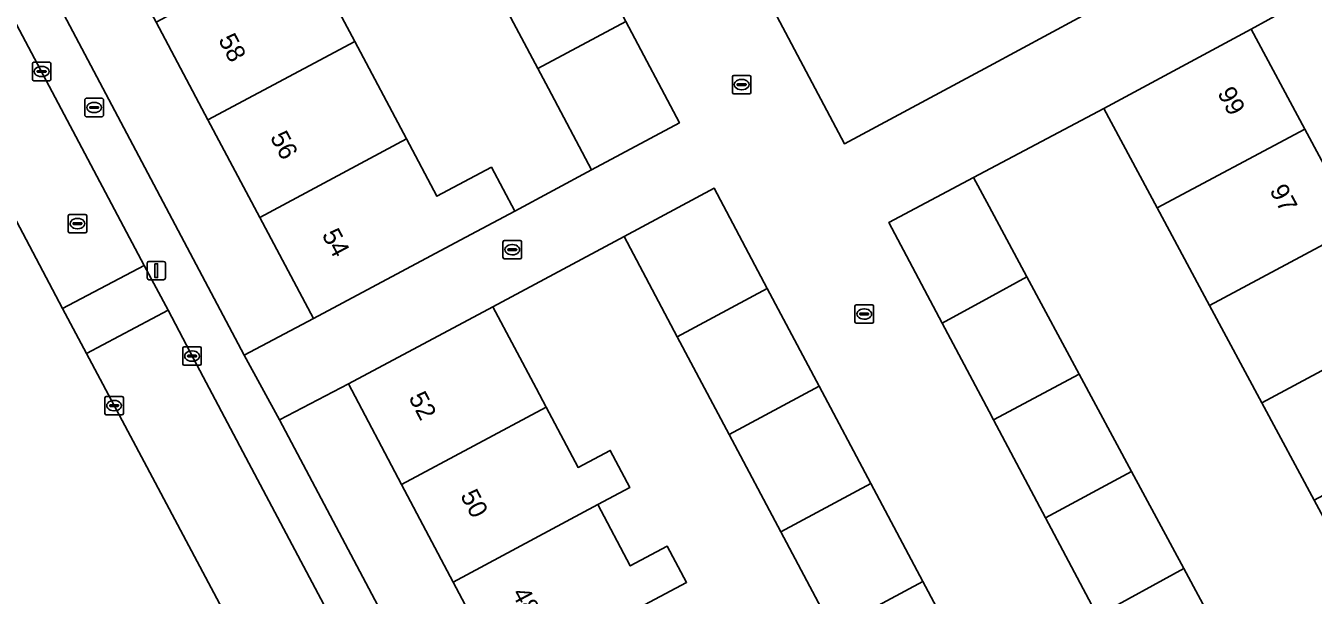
# Model space of a CAD drawing. Extents: x 157793 to 159380, y 380877 to 382313.
# Drawn here: x 158947.7 to 159017.6, y 381779.3 to 381810.2 of the extents above; entities that cross this region are included whole.
import ezdxf

# ---------------------------------------------------------------- set-up
doc = ezdxf.new("R2010")
doc.units = 0
for name, color, linetype in [('IMGEO_Berm_groen', 7, 'Continuous'), ('IMGEO_Brandkraan', 7, 'Continuous'), ('IMGEO_Erf', 7, 'Continuous'), ('IMGEO_Kolk', 7, 'Continuous'), ('IMGEO_Lichtmast', 7, 'Continuous'), ('IMGEO_Muur', 7, 'Continuous'), ('IMGEO_Pand', 7, 'Continuous'), ('IMGEO_Pand_nummerreeks', 7, 'Continuous'), ('IMGEO_Rijbaan_lokaal_open', 7, 'Continuous'), ('IMGEO_Rioolput', 7, 'Continuous'), ('IMGEO_Voetpad_open', 7, 'Continuous')]:
    doc.layers.add(name, color=color, linetype=linetype)

msp = doc.modelspace()

# ---------------------------------------------------------------- linework, layer by layer
at = {"layer": 'IMGEO_Berm_groen'}
for points in [[(158950.982, 381792.403), (158949.692, 381794.843), (158942.149, 381809.107), (158941.819, 381809.754), (158941.219, 381810.889)], [(158959.431, 381776.531), (158954.122, 381786.513), (158950.982, 381792.403)]]:
    msp.add_lwpolyline(points, dxfattribs=at)
at = {"layer": 'IMGEO_Brandkraan'}
for p, q in [((158950.903, 381805.327), (158950.903, 381806.179)), ((158950.978, 381806.253), (158951.83, 381806.253)), ((158951.162, 381805.747), (158951.162, 381805.759)), ((158951.6, 381805.71), (158951.202, 381805.71)), ((158951.205, 381805.796), (158951.603, 381805.796)), ((158951.391, 381806.033), (158951.416, 381806.033)), ((158951.646, 381805.759), (158951.646, 381805.747)), ((158951.904, 381806.179), (158951.904, 381805.327)), ((158951.83, 381805.253), (158950.978, 381805.253)), ((158951.414, 381805.473), (158951.389, 381805.473))]:
    msp.add_line(p, q, dxfattribs=at)
for points in [[(158950.903, 381805.327), (158950.903, 381806.179)], [(158950.978, 381806.253), (158951.83, 381806.253)], [(158951.904, 381806.179), (158951.904, 381805.327)], [(158951.83, 381805.253), (158950.978, 381805.253)]]:
    msp.add_lwpolyline(points, dxfattribs=at)
for centre, radius, start, end in [((158950.98, 381806.177), 0.0765, 91.55205, 178.44795), ((158950.98, 381806.177), 0.0765, 91.55205, 178.44795), ((158951.202, 381805.756), 0.0403, 85.87752, 175.75265), ((158951.199, 381805.746), 0.0366, 178.93798, 274.71019), ((158951.603, 381805.753), 0.043, 264.86636, 352.45326), ((158951.607, 381805.758), 0.0386, 1.73085, 96.63898), ((158951.828, 381806.177), 0.0765, 1.55205, 88.44795), ((158951.828, 381806.177), 0.0765, 1.55205, 88.44795), ((158950.98, 381805.329), 0.0765, 181.55205, 268.44795), ((158950.98, 381805.329), 0.0765, 181.55205, 268.44795), ((158951.828, 381805.329), 0.0765, 271.55205, 358.44795), ((158951.828, 381805.329), 0.0765, 271.55205, 358.44795)]:
    msp.add_arc(centre, radius, start, end, dxfattribs=at)
for centre, major_axis, ratio, start_param, end_param in [((158951.39, 381805.753), (-0.387, 0.002), 0.722429, 4.712389, 7.853982), ((158951.415, 381805.753), (-0.39, 0.002), 0.717154, 1.570796, 4.712389)]:
    msp.add_ellipse(centre, major_axis=major_axis, ratio=ratio, start_param=start_param, end_param=end_param, dxfattribs=at)
at = {"layer": 'IMGEO_Erf'}
for points in [[(158920.632, 381865.833), (158923.502, 381860.613), (158930.684, 381846.84), (158954.367, 381859.47), (158960.815, 381862.908), (158992.144, 381803.784), (159000, 381808.003), (159006.457, 381811.471), (159015.598, 381816.381), (159000, 381845.459), (158981.207, 381880.493)], [(158962.742, 381814.649), (158965.556, 381809.344), (158968.367, 381804.045), (158970.019, 381800.931), (158972.972, 381802.508), (158974.244, 381800.126), (158978.42, 381802.367), (158976.077, 381806.785), (158975.504, 381807.864), (158972.695, 381813.16)], [(159020.497, 381779.152), (159017.659, 381784.433), (159014.816, 381789.721), (159011.973, 381795.01), (159009.131, 381800.299), (159006.231, 381805.693), (158999.159, 381801.948), (159000, 381800.383), (159002.059, 381796.552), (159004.901, 381791.266), (159007.741, 381785.981), (159010.573, 381780.713), (159013.413, 381775.429)], [(158991.51, 381777.397), (158988.692, 381782.711), (158985.883, 381788.005), (158983.072, 381793.305), (158980.189, 381798.74), (158973.061, 381794.922), (158975.404, 381790.505), (158975.944, 381789.488), (158977.685, 381786.205), (158979.431, 381787.131), (158980.497, 381785.121), (158978.755, 381784.188), (158980.52, 381780.862), (158982.515, 381781.933), (158983.571, 381779.965), (158981.566, 381778.89)], [(158973.699, 381774.671), (158970.897, 381779.98), (158968.096, 381785.286), (158965.217, 381790.741), (158961.476, 381788.79), (158982.013, 381750)]]:
    msp.add_lwpolyline(points, dxfattribs=at)
for points in [[(158954.767, 381810.379), (158951.955, 381815.672), (158949.982, 381819.387), (158949.249, 381820.766), (158949.124, 381821.002), (158948.054, 381820.434), (158945.245, 381825.738), (158942.435, 381831.045), (158939.621, 381836.358), (158936.813, 381841.66), (158933.924, 381847.115), (158931.302, 381845.672), (158959.541, 381792.313), (158963.315, 381794.288), (158960.397, 381799.78), (158957.581, 381805.081)], [(159024.909, 381799.053), (159017.924, 381812.047), (159014.241, 381810.006), (159017.152, 381804.574), (159019.985, 381799.287), (159022.819, 381794), (159025.653, 381788.712), (159028.491, 381783.416), (159030.209, 381780.209), (159031.242, 381778.282), (159031.314, 381778.148), (159032.402, 381778.732), (159035.278, 381773.405), (159038.125, 381768.129), (159040.974, 381762.851), (159043.821, 381757.576), (159046.67, 381752.299), (159047.911, 381750), (159049.639, 381746.798), (159041.771, 381742.586), (159042.313, 381741.602), (159053.185, 381746.457), (159052.258, 381748.181), (159051.28, 381750)]]:
    msp.add_lwpolyline(points, close=True, dxfattribs=at)
at = {"layer": 'IMGEO_Kolk'}
for p, q in [((158948.051, 381807.282), (158948.051, 381808.134)), ((158948.126, 381808.208), (158948.978, 381808.208)), ((158948.539, 381807.988), (158948.564, 381807.988)), ((158949.052, 381808.134), (158949.052, 381807.282)), ((158948.978, 381807.208), (158948.126, 381807.208)), ((158948.31, 381807.702), (158948.31, 381807.714)), ((158948.748, 381807.665), (158948.35, 381807.665)), ((158948.353, 381807.751), (158948.751, 381807.751)), ((158948.562, 381807.428), (158948.537, 381807.428)), ((158948.794, 381807.714), (158948.794, 381807.702)), ((158986.064, 381806.57), (158986.064, 381807.422)), ((158986.139, 381807.496), (158986.991, 381807.496)), ((158986.552, 381807.276), (158986.577, 381807.276)), ((158987.065, 381807.422), (158987.065, 381806.57)), ((158986.991, 381806.496), (158986.139, 381806.496)), ((158986.323, 381806.99), (158986.323, 381807.002)), ((158986.761, 381806.953), (158986.363, 381806.953)), ((158986.366, 381807.039), (158986.764, 381807.039)), ((158986.575, 381806.716), (158986.55, 381806.716)), ((158986.807, 381807.002), (158986.807, 381806.99)), ((158973.605, 381797.606), (158973.605, 381798.458)), ((158973.68, 381798.532), (158974.532, 381798.532)), ((158973.864, 381798.026), (158973.864, 381798.038)), ((158973.907, 381798.075), (158974.305, 381798.075)), ((158974.093, 381798.312), (158974.118, 381798.312)), ((158974.348, 381798.038), (158974.348, 381798.026)), ((158974.606, 381798.458), (158974.606, 381797.606)), ((158974.532, 381797.532), (158973.68, 381797.532)), ((158974.302, 381797.989), (158973.904, 381797.989)), ((158974.116, 381797.752), (158974.091, 381797.752)), ((158992.719, 381794.112), (158992.719, 381794.964)), ((158992.794, 381795.038), (158993.646, 381795.038)), ((158992.978, 381794.532), (158992.978, 381794.544)), ((158993.021, 381794.581), (158993.419, 381794.581)), ((158993.207, 381794.818), (158993.232, 381794.818)), ((158993.462, 381794.544), (158993.462, 381794.532)), ((158993.72, 381794.964), (158993.72, 381794.112)), ((158993.646, 381794.038), (158992.794, 381794.038)), ((158993.416, 381794.495), (158993.018, 381794.495)), ((158993.23, 381794.258), (158993.205, 381794.258)), ((158956.22, 381791.828), (158956.22, 381792.68)), ((158956.295, 381792.754), (158957.147, 381792.754)), ((158956.708, 381792.534), (158956.733, 381792.534)), ((158957.221, 381792.68), (158957.221, 381791.828)), ((158957.147, 381791.754), (158956.295, 381791.754)), ((158956.479, 381792.248), (158956.479, 381792.26)), ((158956.917, 381792.211), (158956.519, 381792.211)), ((158956.522, 381792.297), (158956.92, 381792.297)), ((158956.731, 381791.974), (158956.706, 381791.974)), ((158956.963, 381792.26), (158956.963, 381792.248)), ((158951.988, 381789.138), (158951.988, 381789.99)), ((158952.063, 381790.064), (158952.915, 381790.064)), ((158952.29, 381789.607), (158952.688, 381789.607)), ((158952.476, 381789.844), (158952.501, 381789.844)), ((158952.989, 381789.99), (158952.989, 381789.138)), ((158952.915, 381789.064), (158952.063, 381789.064)), ((158952.247, 381789.558), (158952.247, 381789.57)), ((158952.685, 381789.521), (158952.287, 381789.521)), ((158952.499, 381789.284), (158952.474, 381789.284)), ((158952.731, 381789.57), (158952.731, 381789.558))]:
    msp.add_line(p, q, dxfattribs=at)
for points in [[(158948.051, 381807.282), (158948.051, 381808.134)], [(158948.126, 381808.208), (158948.978, 381808.208)], [(158949.052, 381808.134), (158949.052, 381807.282)], [(158948.978, 381807.208), (158948.126, 381807.208)], [(158986.064, 381806.57), (158986.064, 381807.422)], [(158986.139, 381807.496), (158986.991, 381807.496)], [(158987.065, 381807.422), (158987.065, 381806.57)], [(158986.991, 381806.496), (158986.139, 381806.496)], [(158973.605, 381797.606), (158973.605, 381798.458)], [(158973.68, 381798.532), (158974.532, 381798.532)], [(158974.606, 381798.458), (158974.606, 381797.606)], [(158974.532, 381797.532), (158973.68, 381797.532)], [(158992.719, 381794.112), (158992.719, 381794.964)], [(158992.794, 381795.038), (158993.646, 381795.038)], [(158993.72, 381794.964), (158993.72, 381794.112)], [(158993.646, 381794.038), (158992.794, 381794.038)], [(158956.22, 381791.828), (158956.22, 381792.68)], [(158956.295, 381792.754), (158957.147, 381792.754)], [(158957.221, 381792.68), (158957.221, 381791.828)], [(158957.147, 381791.754), (158956.295, 381791.754)], [(158951.988, 381789.138), (158951.988, 381789.99)], [(158952.063, 381790.064), (158952.915, 381790.064)], [(158952.989, 381789.99), (158952.989, 381789.138)], [(158952.915, 381789.064), (158952.063, 381789.064)]]:
    msp.add_lwpolyline(points, dxfattribs=at)
for centre, radius, start, end in [((158948.128, 381808.132), 0.0765, 91.55205, 178.44795), ((158948.128, 381808.132), 0.0765, 91.55205, 178.44795), ((158948.976, 381808.132), 0.0765, 1.55205, 88.44795), ((158948.976, 381808.132), 0.0765, 1.55205, 88.44795), ((158948.128, 381807.284), 0.0765, 181.55205, 268.44795), ((158948.128, 381807.284), 0.0765, 181.55205, 268.44795), ((158948.35, 381807.711), 0.0403, 85.87752, 175.75265), ((158948.347, 381807.701), 0.0366, 178.93798, 274.71019), ((158948.751, 381807.708), 0.043, 264.86636, 352.45326), ((158948.755, 381807.713), 0.0386, 1.73085, 96.63898), ((158948.976, 381807.284), 0.0765, 271.55205, 358.44795), ((158948.976, 381807.284), 0.0765, 271.55205, 358.44795), ((158986.141, 381807.42), 0.0765, 91.55205, 178.44795), ((158986.141, 381807.42), 0.0765, 91.55205, 178.44795), ((158986.989, 381807.42), 0.0765, 1.55205, 88.44795), ((158986.989, 381807.42), 0.0765, 1.55205, 88.44795), ((158986.141, 381806.572), 0.0765, 181.55205, 268.44795), ((158986.141, 381806.572), 0.0765, 181.55205, 268.44795), ((158986.363, 381806.999), 0.0403, 85.87752, 175.75265), ((158986.36, 381806.989), 0.0366, 178.93798, 274.71019), ((158986.764, 381806.996), 0.043, 264.86636, 352.45326), ((158986.768, 381807.001), 0.0386, 1.73085, 96.63898), ((158986.989, 381806.572), 0.0765, 271.55205, 358.44795), ((158986.989, 381806.572), 0.0765, 271.55205, 358.44795), ((158973.682, 381798.456), 0.0765, 91.55205, 178.44795), ((158973.682, 381798.456), 0.0765, 91.55205, 178.44795), ((158973.904, 381798.035), 0.0403, 85.87752, 175.75265), ((158973.901, 381798.025), 0.0366, 178.93798, 274.71019), ((158974.305, 381798.032), 0.043, 264.86636, 352.45326), ((158974.309, 381798.037), 0.0386, 1.73085, 96.63898), ((158974.53, 381798.456), 0.0765, 1.55205, 88.44795), ((158974.53, 381798.456), 0.0765, 1.55205, 88.44795), ((158973.682, 381797.608), 0.0765, 181.55205, 268.44795), ((158973.682, 381797.608), 0.0765, 181.55205, 268.44795), ((158974.53, 381797.608), 0.0765, 271.55205, 358.44795), ((158974.53, 381797.608), 0.0765, 271.55205, 358.44795), ((158992.796, 381794.962), 0.0765, 91.55205, 178.44795), ((158992.796, 381794.962), 0.0765, 91.55205, 178.44795), ((158993.018, 381794.541), 0.0403, 85.87752, 175.75265), ((158993.015, 381794.531), 0.0366, 178.93798, 274.71019), ((158993.419, 381794.538), 0.043, 264.86636, 352.45326), ((158993.423, 381794.543), 0.0386, 1.73085, 96.63898), ((158993.644, 381794.962), 0.0765, 1.55205, 88.44795), ((158993.644, 381794.962), 0.0765, 1.55205, 88.44795), ((158992.796, 381794.114), 0.0765, 181.55205, 268.44795), ((158992.796, 381794.114), 0.0765, 181.55205, 268.44795), ((158993.644, 381794.114), 0.0765, 271.55205, 358.44795), ((158993.644, 381794.114), 0.0765, 271.55205, 358.44795), ((158956.297, 381792.678), 0.0765, 91.55205, 178.44795), ((158956.297, 381792.678), 0.0765, 91.55205, 178.44795), ((158957.145, 381792.678), 0.0765, 1.55205, 88.44795), ((158957.145, 381792.678), 0.0765, 1.55205, 88.44795), ((158956.297, 381791.83), 0.0765, 181.55205, 268.44795), ((158956.297, 381791.83), 0.0765, 181.55205, 268.44795), ((158956.519, 381792.257), 0.0403, 85.87752, 175.75265), ((158956.516, 381792.247), 0.0366, 178.93798, 274.71019), ((158956.92, 381792.254), 0.043, 264.86636, 352.45326), ((158956.924, 381792.259), 0.0386, 1.73085, 96.63898), ((158957.145, 381791.83), 0.0765, 271.55205, 358.44795), ((158957.145, 381791.83), 0.0765, 271.55205, 358.44795), ((158952.065, 381789.988), 0.0765, 91.55205, 178.44795), ((158952.065, 381789.988), 0.0765, 91.55205, 178.44795), ((158952.287, 381789.567), 0.0403, 85.87752, 175.75265), ((158952.692, 381789.569), 0.0386, 1.73085, 96.63898), ((158952.913, 381789.988), 0.0765, 1.55205, 88.44795), ((158952.913, 381789.988), 0.0765, 1.55205, 88.44795), ((158952.065, 381789.14), 0.0765, 181.55205, 268.44795), ((158952.065, 381789.14), 0.0765, 181.55205, 268.44795), ((158952.284, 381789.557), 0.0366, 178.93798, 274.71019), ((158952.688, 381789.564), 0.043, 264.86636, 352.45326), ((158952.913, 381789.14), 0.0765, 271.55205, 358.44795), ((158952.913, 381789.14), 0.0765, 271.55205, 358.44795)]:
    msp.add_arc(centre, radius, start, end, dxfattribs=at)
for centre, major_axis, ratio, start_param, end_param in [((158948.538, 381807.708), (-0.387, 0.002), 0.722429, 4.712389, 7.853982), ((158948.563, 381807.708), (-0.39, 0.002), 0.717154, 1.570796, 4.712389), ((158986.551, 381806.996), (-0.387, 0.002), 0.722429, 4.712389, 7.853982), ((158986.576, 381806.996), (-0.39, 0.002), 0.717154, 1.570796, 4.712389), ((158974.092, 381798.032), (-0.387, 0.002), 0.722429, 4.712389, 7.853982), ((158974.117, 381798.032), (-0.39, 0.002), 0.717154, 1.570796, 4.712389), ((158993.206, 381794.538), (-0.387, 0.002), 0.722429, 4.712389, 7.853982), ((158993.231, 381794.538), (-0.39, 0.002), 0.717154, 1.570796, 4.712389), ((158956.707, 381792.254), (-0.387, 0.002), 0.722429, 4.712389, 7.853982), ((158956.732, 381792.254), (-0.39, 0.002), 0.717154, 1.570796, 4.712389), ((158952.475, 381789.564), (-0.387, 0.002), 0.722429, 4.712389, 7.853982), ((158952.5, 381789.564), (-0.39, 0.002), 0.717154, 1.570796, 4.712389)]:
    msp.add_ellipse(centre, major_axis=major_axis, ratio=ratio, start_param=start_param, end_param=end_param, dxfattribs=at)
at = {"layer": 'IMGEO_Lichtmast'}
for p, q in [((158954.282, 381796.495), (158954.282, 381797.295)), ((158954.282, 381797.295), (158954.282, 381796.495)), ((158954.382, 381797.395), (158955.172, 381797.395)), ((158955.172, 381797.395), (158954.382, 381797.395)), ((158955.272, 381797.295), (158955.272, 381796.495)), ((158955.272, 381796.495), (158955.272, 381797.295)), ((158955.172, 381796.395), (158954.382, 381796.395)), ((158954.382, 381796.395), (158955.172, 381796.395))]:
    msp.add_line(p, q, dxfattribs=at)
msp.add_lwpolyline([(158954.702, 381797.27), (158954.852, 381797.27), (158954.852, 381796.52), (158954.702, 381796.52), (158954.702, 381797.27)], dxfattribs=at)
for centre, start, end in [((158954.382, 381797.295), 90, 180), ((158954.382, 381797.295), 90, 180), ((158955.172, 381797.295), 0, 90), ((158955.172, 381797.295), 360, 90), ((158954.382, 381796.495), 180, 270), ((158954.382, 381796.495), 180, 270), ((158955.172, 381796.495), 270, 0), ((158955.172, 381796.495), 270, 0)]:
    msp.add_arc(centre, 0.1, start, end, dxfattribs=at)
at = {"layer": 'IMGEO_Muur'}
for points in [[(159006.231, 381805.693), (158999.159, 381801.948)], [(158980.189, 381798.74), (158973.061, 381794.922)]]:
    msp.add_lwpolyline(points, dxfattribs=at)
at = {"layer": 'IMGEO_Pand'}
for points in [[(158972.695, 381813.16), (158975.504, 381807.864), (158980.278, 381810.419), (158977.479, 381815.717)], [(158965.556, 381809.344), (158962.742, 381814.649), (158954.767, 381810.379), (158957.581, 381805.081)], [(158975.504, 381807.864), (158976.077, 381806.785), (158978.42, 381802.367), (158983.183, 381804.921), (158980.278, 381810.419)], [(159009.131, 381800.299), (159017.152, 381804.574), (159014.241, 381810.006), (159006.231, 381805.693)], [(158965.556, 381809.344), (158957.581, 381805.081), (158960.397, 381799.78), (158968.367, 381804.045)], [(159009.131, 381800.299), (159011.973, 381795.01), (159019.985, 381799.287), (159017.152, 381804.574)], [(158960.397, 381799.78), (158963.315, 381794.288), (158971.284, 381798.545), (158974.244, 381800.126), (158972.972, 381802.508), (158970.019, 381800.931), (158968.367, 381804.045)], [(159002.059, 381796.552), (159000, 381800.383), (158999.159, 381801.948), (158994.565, 381799.51), (158997.459, 381794.048), (159000, 381795.432)], [(158987.959, 381795.921), (158985.064, 381801.373), (158980.189, 381798.74), (158983.072, 381793.305)], [(159019.985, 381799.287), (159011.973, 381795.01), (159014.816, 381789.721), (159022.819, 381794)], [(158985.883, 381788.005), (158990.771, 381790.623), (158987.959, 381795.921), (158983.072, 381793.305)], [(159004.901, 381791.266), (159002.059, 381796.552), (159000, 381795.432), (158997.459, 381794.048), (159000, 381789.253), (159000.247, 381788.786)], [(158968.096, 381785.286), (158975.944, 381789.488), (158975.404, 381790.505), (158973.061, 381794.922), (158965.217, 381790.741)], [(159017.659, 381784.433), (159025.653, 381788.712), (159022.819, 381794), (159014.816, 381789.721)], [(159004.901, 381791.266), (159000.247, 381788.786), (159003.066, 381783.466), (159007.741, 381785.981)], [(158988.692, 381782.711), (158993.58, 381785.333), (158990.771, 381790.623), (158985.883, 381788.005)], [(158975.944, 381789.488), (158968.096, 381785.286), (158970.897, 381779.98), (158978.755, 381784.188), (158980.497, 381785.121), (158979.431, 381787.131), (158977.685, 381786.205)], [(159005.881, 381778.154), (159010.573, 381780.713), (159007.741, 381785.981), (159003.066, 381783.466)], [(158996.404, 381780.014), (158993.58, 381785.333), (158988.692, 381782.711), (158991.51, 381777.397)], [(158973.699, 381774.671), (158981.566, 381778.89), (158983.571, 381779.965), (158982.515, 381781.933), (158980.52, 381780.862), (158978.755, 381784.188), (158970.897, 381779.98)], [(159008.684, 381772.866), (159013.413, 381775.429), (159010.573, 381780.713), (159005.881, 381778.154)], [(158996.404, 381780.014), (158991.51, 381777.397), (158994.324, 381772.093), (158999.219, 381774.711)]]:
    msp.add_lwpolyline(points, close=True, dxfattribs=at)
at = {"layer": 'IMGEO_Rijbaan_lokaal_open'}
for points in [[(159006.457, 381811.471), (159000, 381808.003), (158992.144, 381803.784), (158960.815, 381862.908)], [(159005.881, 381778.154), (159003.066, 381783.466), (159000.247, 381788.786), (159000, 381789.253), (158997.459, 381794.048), (158994.565, 381799.51), (158999.159, 381801.948), (159006.231, 381805.693), (159014.241, 381810.006), (159017.924, 381812.047)], [(158980.278, 381810.419), (158983.183, 381804.921), (158978.42, 381802.367), (158974.244, 381800.126), (158971.284, 381798.545), (158963.315, 381794.288), (158959.541, 381792.313), (158961.476, 381788.79), (158965.217, 381790.741), (158973.061, 381794.922), (158980.189, 381798.74), (158985.064, 381801.373), (158987.959, 381795.921), (158990.771, 381790.623), (158993.58, 381785.333), (158996.404, 381780.014), (158999.219, 381774.711)]]:
    msp.add_lwpolyline(points, dxfattribs=at)
for points in [[(158936.224, 381820.317), (158937.307, 381818.318), (158938.624, 381815.817), (158941.219, 381810.889), (158941.819, 381809.754), (158942.149, 381809.107), (158949.692, 381794.843), (158954.124, 381797.18), (158932.042, 381838.833), (158927.633, 381836.496)], [(158949.692, 381794.843), (158950.982, 381792.403), (158955.418, 381794.741), (158954.124, 381797.18)], [(158962.233, 381771.213), (158963.14, 381769.511), (158966.591, 381762.964), (158973.468, 381750), (158974.292, 381748.444), (158977.232, 381750), (158978.698, 381750.776), (158964.351, 381777.87), (158959.635, 381786.74), (158956.825, 381792.086), (158955.418, 381794.741), (158950.982, 381792.403), (158954.122, 381786.513), (158959.431, 381776.531), (158960.834, 381773.869)]]:
    msp.add_lwpolyline(points, close=True, dxfattribs=at)
at = {"layer": 'IMGEO_Rioolput'}
for p, q in [((158949.997, 381799.022), (158949.997, 381799.874)), ((158950.072, 381799.948), (158950.924, 381799.948)), ((158950.256, 381799.442), (158950.256, 381799.454)), ((158950.694, 381799.405), (158950.296, 381799.405)), ((158950.299, 381799.491), (158950.697, 381799.491)), ((158950.485, 381799.728), (158950.51, 381799.728)), ((158950.74, 381799.454), (158950.74, 381799.442)), ((158950.998, 381799.874), (158950.998, 381799.022)), ((158950.924, 381798.948), (158950.072, 381798.948)), ((158950.508, 381799.168), (158950.483, 381799.168))]:
    msp.add_line(p, q, dxfattribs=at)
for points in [[(158949.997, 381799.022), (158949.997, 381799.874)], [(158950.072, 381799.948), (158950.924, 381799.948)], [(158950.998, 381799.874), (158950.998, 381799.022)], [(158950.924, 381798.948), (158950.072, 381798.948)]]:
    msp.add_lwpolyline(points, dxfattribs=at)
for centre, radius, start, end in [((158950.074, 381799.872), 0.0765, 91.55205, 178.44795), ((158950.074, 381799.872), 0.0765, 91.55205, 178.44795), ((158950.296, 381799.451), 0.0403, 85.87752, 175.75265), ((158950.293, 381799.441), 0.0366, 178.93798, 274.71019), ((158950.697, 381799.448), 0.043, 264.86636, 352.45326), ((158950.701, 381799.453), 0.0386, 1.73085, 96.63898), ((158950.922, 381799.872), 0.0765, 1.55205, 88.44795), ((158950.922, 381799.872), 0.0765, 1.55205, 88.44795), ((158950.074, 381799.024), 0.0765, 181.55205, 268.44795), ((158950.074, 381799.024), 0.0765, 181.55205, 268.44795), ((158950.922, 381799.024), 0.0765, 271.55205, 358.44795), ((158950.922, 381799.024), 0.0765, 271.55205, 358.44795)]:
    msp.add_arc(centre, radius, start, end, dxfattribs=at)
for centre, major_axis, ratio, start_param, end_param in [((158950.484, 381799.448), (-0.387, 0.002), 0.722429, 4.712389, 7.853982), ((158950.509, 381799.448), (-0.39, 0.002), 0.717154, 1.570796, 4.712389)]:
    msp.add_ellipse(centre, major_axis=major_axis, ratio=ratio, start_param=start_param, end_param=end_param, dxfattribs=at)
at = {"layer": 'IMGEO_Voetpad_open'}
for points in [[(158961.476, 381788.79), (158959.541, 381792.313), (158931.302, 381845.672), (158933.924, 381847.115), (158938.335, 381849.471), (158941.853, 381851.349), (158950.103, 381855.749), (158950.548, 381855.985), (158954.965, 381858.328), (158954.367, 381859.47), (158930.684, 381846.84), (158923.502, 381860.613), (158920.632, 381865.833)], [(158918.2, 381864.943), (158918.234, 381864.879), (158930.75, 381841.271), (158932.042, 381838.833), (158954.124, 381797.18), (158955.418, 381794.741), (158956.825, 381792.086), (158959.635, 381786.74), (158964.351, 381777.87), (158978.698, 381750.776), (158979.109, 381750), (158979.976, 381748.363), (158989.838, 381729.74), (158992.514, 381724.703), (158994.464, 381720.934), (158995.305, 381719.065), (158996.057, 381717.394)], [(158999.064, 381717.004), (158996.987, 381721.716), (158996.272, 381723.067), (158995.444, 381724.631), (158982.013, 381750), (158961.476, 381788.79)]]:
    msp.add_lwpolyline(points, dxfattribs=at)

# ---------------------------------------------------------------- texts
at = {"layer": 'IMGEO_Pand_nummerreeks'}
for s, rotation, p in [('58', 297.97874, (158958.121, 381809.437)), ('99', 298.18701, (159012.377, 381806.542)), ('56', 297.97874, (158960.933, 381804.143)), ('97', 298.18701, (159015.21, 381801.254)), ('54', 297.97874, (158963.746, 381798.847)), ('52', 297.82687, (158968.458, 381789.997)), ('50', 297.82835, (158971.264, 381784.685)), ('48', 297.82687, (158974.064, 381779.377))]:
    msp.add_text(s, height=1, rotation=rotation, dxfattribs=at).set_placement(p)

doc.saveas('drawing.dxf')
